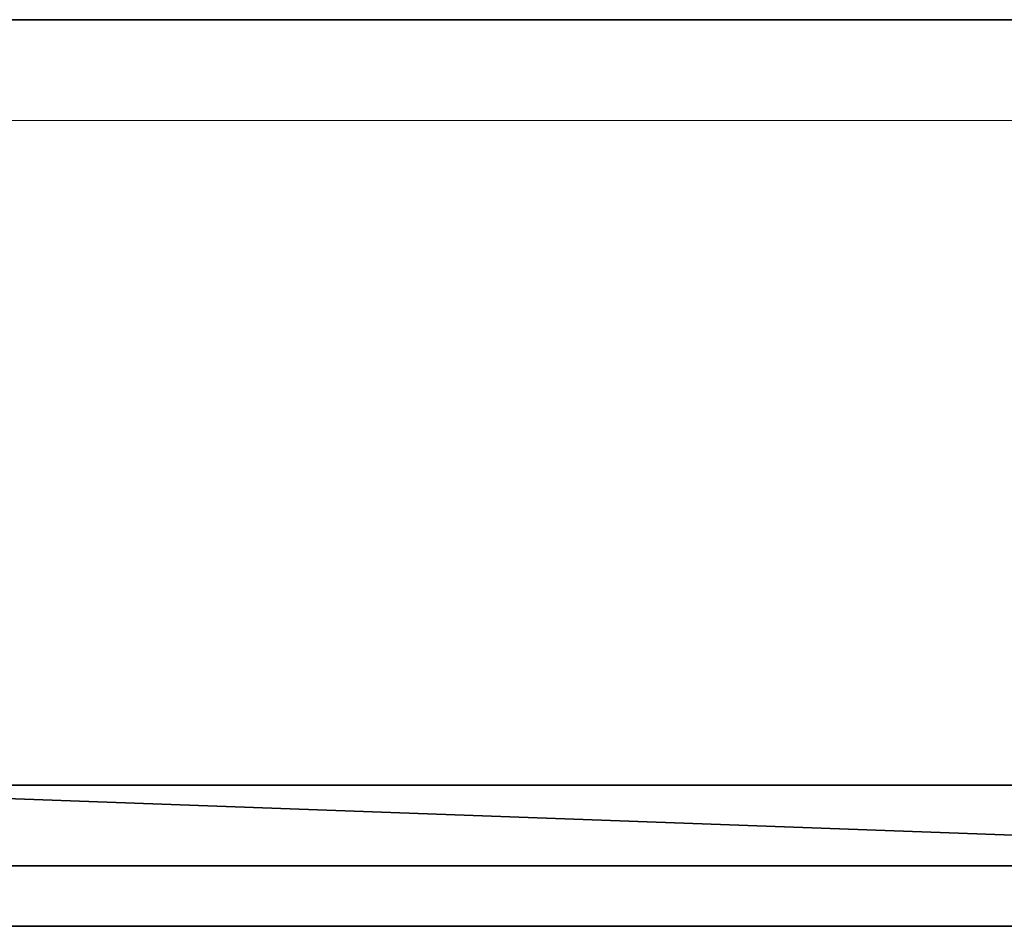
# Model space of a CAD drawing. Header units: inches. Extents: x 15 to 546804, y -66 to 267312.
# Tile 419 of 478: x 433631 to 434120, y 134656 to 135106. Entities that reach past the tile are written whole.
import ezdxf

# ---------------------------------------------------------------- set-up
doc = ezdxf.new("R2010")
doc.units = ezdxf.units.IN
doc.header["$MEASUREMENT"] = 0

msp = doc.modelspace()

# ---------------------------------------------------------------- linework, layer by layer
at = {"color": 7}
for p, q in [((434592.2, 135105.71, 3000), (433392.2, 135105.71, 3000)), ((433442.2, 135105.71, 2950), (434542.2, 135105.71, 2950)), ((434592.2, 134655.71, 3000), (433392.2, 134655.71, 3000)), ((433442.2, 134655.71, 2950), (434542.2, 134655.71, 2950))]:
    msp.add_line(p, q, dxfattribs=at)
at = {"color": 7, "lineweight": 20}
msp.add_line((433442.2, 135055.71, 0), (434542.2, 135055.71, 0), dxfattribs=at)
for p, q in [((433442.2, 134725.71, 2950), (434542.2, 134725.71, 2950)), ((434542.2, 134725.71, 325.83), (433442.2, 134725.71, 325.83)), ((433442.2, 134685.71, 2950), (434542.2, 134685.71, 2950)), ((434542.2, 134685.71, 325.83), (433442.2, 134685.71, 325.83))]:
    msp.add_line(p, q)
at = {"color": 7}
for points, invisible_edges in [([(433392.2, 134655.71, 3000), (434592.2, 135105.71, 3000), (433392.2, 135105.71, 3000)], 1), ([(434592.2, 135105.71, 3000), (433392.2, 134655.71, 3000), (434592.2, 134655.71, 3000)], 1), ([(434592.2, 135105.71, 3000), (433442.2, 135105.71, 2950), (433392.2, 135105.71, 3000)], 3), ([(434542.2, 135105.71, 2950), (433442.2, 134655.71, 2950), (433442.2, 135105.71, 2950)], 1), ([(433442.2, 134655.71, 2950), (434542.2, 135105.71, 2950), (434542.2, 134655.71, 2950)], 1), ([(434592.2, 135105.71, 3000), (434542.2, 135105.71, 2950), (433442.2, 135105.71, 2950)], 13), ([(433442.2, 134655.71, 2950), (434592.2, 134655.71, 3000), (433392.2, 134655.71, 3000)], 13), ([(434542.2, 134655.71, 2950), (434592.2, 134655.71, 3000), (433442.2, 134655.71, 2950)], 3)]:
    msp.add_3dface(points, dxfattribs=dict(at, invisible_edges=invisible_edges))
at = {"invisible_edges": 1}
for points in [[(433442.2, 134725.71, 325.83), (434542.2, 134685.71, 325.83), (433442.2, 134685.71, 325.83)], [(434542.2, 134685.71, 325.83), (433442.2, 134725.71, 325.83), (434542.2, 134725.71, 325.83)]]:
    msp.add_3dface(points, dxfattribs=at)

# ---------------------------------------------------------------- meshes
mesh = msp.add_polyface()
corners = [(433442.2, 134725.71, 325.83), (434542.2, 134725.71, 2950), (434542.2, 134725.71, 325.83), (433442.2, 134725.71, 2950)]
mesh.append_faces([[corners[k] for k in face] for face in [(0, 1, 2), (1, 0, 3)]], dxfattribs={"vtx0": -1})
mesh = msp.add_polyface()
corners = [(434542.2, 134685.71, 2950), (433442.2, 134725.71, 2950), (433442.2, 134685.71, 2950), (434542.2, 134725.71, 2950)]
mesh.append_faces([[corners[k] for k in face] for face in [(0, 1, 2), (1, 0, 3)]], dxfattribs={"vtx0": -1})
mesh = msp.add_polyface()
corners = [(434542.2, 134685.71, 2950), (433442.2, 134685.71, 325.83), (434542.2, 134685.71, 325.83), (433442.2, 134685.71, 2950)]
mesh.append_faces([[corners[k] for k in face] for face in [(0, 1, 2), (1, 0, 3)]], dxfattribs={"vtx0": -1})

doc.saveas('drawing.dxf')
